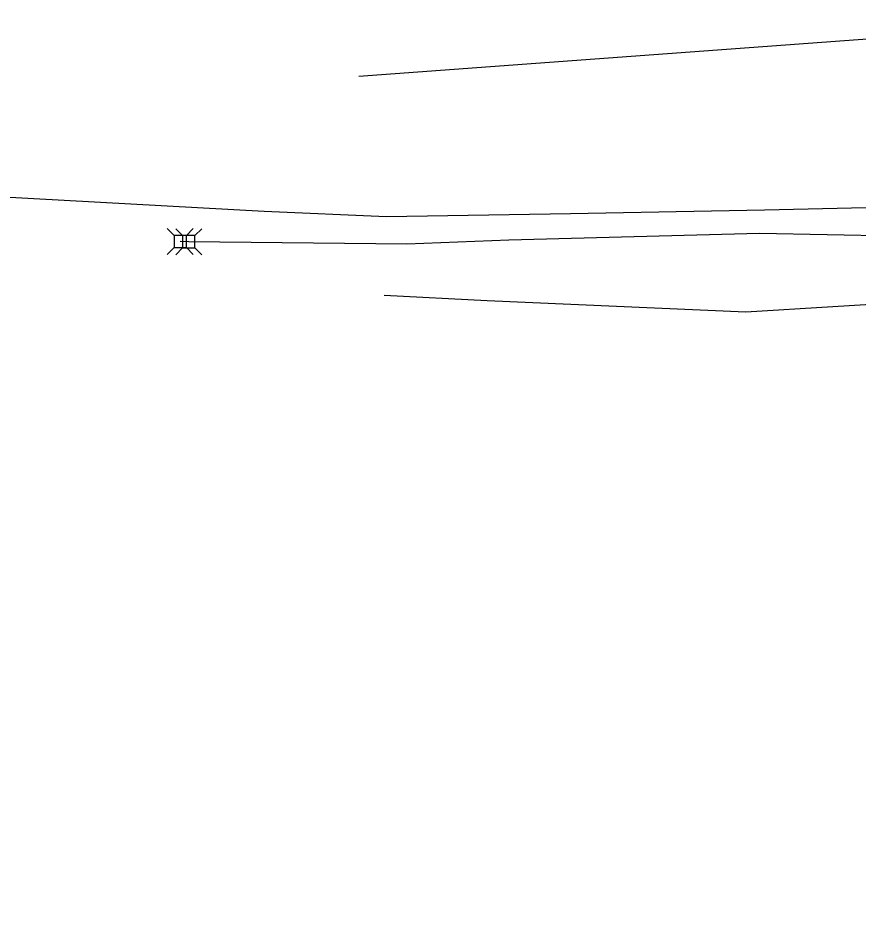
# Model space of a CAD drawing. Extents: x 596028 to 606371, y 330010 to 403088.
# Drawn here: x 601647.2 to 601860, y 387401.2 to 387627.1 of the extents above; entities that cross this region are included whole.
import ezdxf

# ---------------------------------------------------------------- set-up
doc = ezdxf.new("R2010")
doc.units = 0
for name, color, linetype in [('E_UTL_AG_Bold', 7, 'Continuous'), ('E_UTL_E_UG', 7, 'Continuous'), ('E_UTL_G_UG', 7, 'Continuous'), ('E_UTL_T_UG', 7, 'Continuous')]:
    doc.layers.add(name, color=color, linetype=linetype)

msp = doc.modelspace()

# ---------------------------------------------------------------- linework, layer by layer
at = {"layer": 'E_UTL_AG_Bold'}
for points in [[(601686.78, 387572.06), (601685.03, 387573.82)], [(601688.93, 387572.01), (601687.18, 387573.76)], [(601689.88, 387572.06), (601691.63, 387573.82)], [(601692.03, 387572.01), (601693.78, 387573.76)], [(601689.88, 387572.06), (601686.78, 387572.06)], [(601686.78, 387572.06), (601686.78, 387568.97)], [(601692.03, 387572.01), (601688.93, 387572.01)], [(601688.93, 387572.01), (601688.93, 387568.91)], [(601689.88, 387568.97), (601689.88, 387572.06)], [(601692.03, 387568.91), (601692.03, 387572.01)], [(601686.78, 387568.97), (601685.03, 387567.22)], [(601686.78, 387568.97), (601689.88, 387568.97)], [(601688.93, 387568.91), (601687.18, 387567.16)], [(601688.93, 387568.91), (601692.03, 387568.91)], [(601689.88, 387568.97), (601691.63, 387567.22)], [(601692.03, 387568.91), (601693.78, 387567.16)]]:
    msp.add_lwpolyline(points, dxfattribs=at)
at = {"layer": 'E_UTL_E_UG'}
for points in [[(601733.57, 387612.38), (601934.75, 387627.15), (601941.67, 387626.85), (601948.77, 387626.32)], [(601739.94, 387556.96), (601766.08, 387555.6), (601831.57, 387552.73), (601897.65, 387556.73), (601922.13, 387557.02), (601961.65, 387553.69)]]:
    msp.add_lwpolyline(points, dxfattribs=at)
at = {"layer": 'E_UTL_G_UG'}
msp.add_line((601529.21, 387588.15), (601709.54, 387578.23), dxfattribs=at)
msp.add_lwpolyline([(601709.54, 387578.23), (601740.52, 387576.87), (601787.17, 387577.59), (601836.26, 387578.55), (601891.43, 387579.85), (601917.66, 387579.63), (601929, 387579.49), (601968.58, 387580.07), (601986.82, 387580.92)], dxfattribs=at)
at = {"layer": 'E_UTL_T_UG'}
msp.add_lwpolyline([(601956.91, 387384.12), (601955.76, 387428.39), (601954.13, 387453.51), (601952.96, 387499.07), (601952.15, 387529.08), (601952.69, 387536.43), (601952.94, 387539.77), (601952.43, 387545.27), (601948.85, 387554.64), (601941.56, 387559.94), (601940.35, 387562.54), (601938.04, 387563.37), (601930.95, 387565.92), (601919.48, 387569.64), (601903.58, 387571.23), (601835.07, 387572.57), (601771.56, 387570.89), (601745.74, 387569.89), (601690.48, 387570.46), (601688.33, 387570.52)], dxfattribs=at)

doc.saveas('drawing.dxf')
